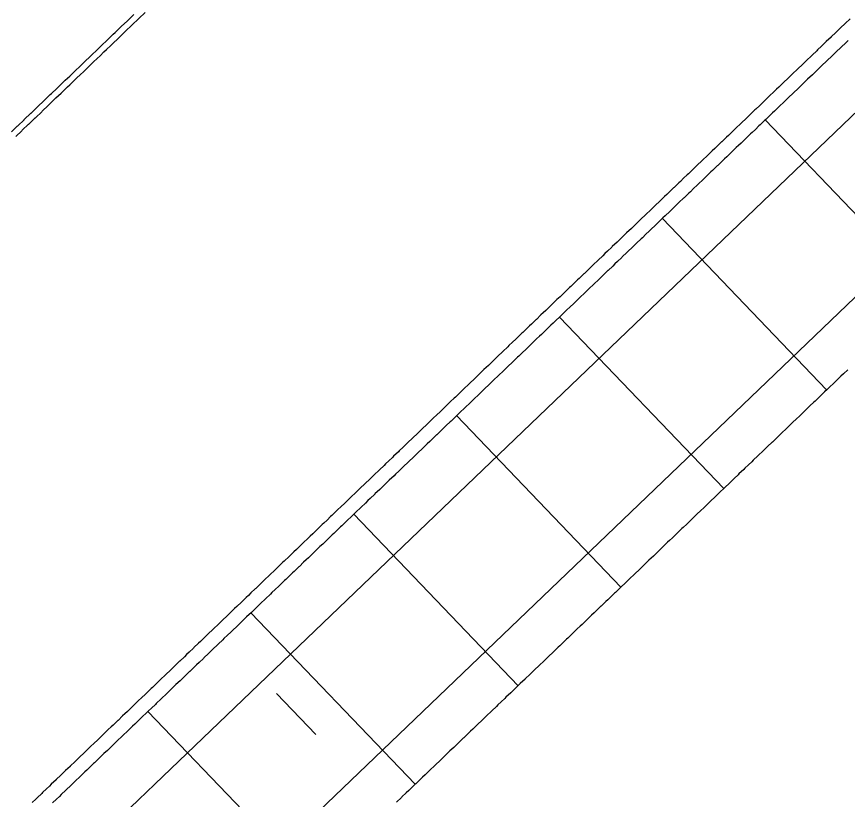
# Model space of a CAD drawing. Extents: x 2145147 to 2158018, y 137519 to 148068.
# Drawn here: x 2150201 to 2150288.4, y 143665.3 to 143747.7 of the extents above; entities that cross this region are included whole.
import ezdxf

# ---------------------------------------------------------------- set-up
doc = ezdxf.new("R2010")
doc.units = 0
for name, color, linetype in [('PR_Align_Ramp_F', 7, 'Continuous'), ('PR_Joint_Contraction', 7, 'Continuous'), ('PR_Joint_Long', 7, 'Continuous'), ('PR_Phasing_Pavement_1', 7, 'Continuous'), ('PR_Road_Concrete', 7, 'Continuous')]:
    doc.layers.add(name, color=color, linetype=linetype)

msp = doc.modelspace()

# ---------------------------------------------------------------- linework, layer by layer
at = {"layer": 'PR_Align_Ramp_F'}
msp.add_lwpolyline([(2150232.506, 143672.152), (2150228.354, 143676.484)], dxfattribs=at)
at = {"layer": 'PR_Joint_Contraction'}
for p, q in [((2150297.097, 143718.816), (2150279.799, 143736.866)), ((2150286.267, 143708.438), (2150268.969, 143726.487)), ((2150275.437, 143698.059), (2150258.14, 143716.109)), ((2150264.607, 143687.681), (2150247.31, 143705.73)), ((2150253.777, 143677.302), (2150236.48, 143695.352)), ((2150242.948, 143666.923), (2150225.65, 143684.973)), ((2150232.118, 143656.545), (2150214.82, 143674.595))]:
    msp.add_line(p, q, dxfattribs=at)
at = {"layer": 'PR_Joint_Long'}
for points in [[(2150341.045, 143787.249), (2149920.61, 143384.335)], [(2150350.733, 143777.143), (2149930.295, 143374.225)]]:
    msp.add_lwpolyline(points, dxfattribs=at)
at = {"layer": 'PR_Phasing_Pavement_1'}
for points in [[(2150200.44, 143735.593), (2150201.066, 143736.194), (2150201.123, 143736.248), (2150201.788, 143736.885), (2150201.806, 143736.902), (2150202.488, 143737.556), (2150202.51, 143737.577), (2150203.171, 143738.21), (2150203.232, 143738.269), (2150203.854, 143738.865), (2150203.954, 143738.961), (2150204.536, 143739.519), (2150204.676, 143739.653), (2150205.219, 143740.173), (2150205.398, 143740.345), (2150205.902, 143740.828), (2150206.12, 143741.037), (2150206.585, 143741.482), (2150206.842, 143741.729), (2150207.267, 143742.136), (2150207.564, 143742.421), (2150207.95, 143742.79), (2150208.286, 143743.113), (2150208.633, 143743.445), (2150209.008, 143743.804), (2150209.316, 143744.099), (2150209.73, 143744.496), (2150209.998, 143744.753), (2150210.452, 143745.188), (2150210.681, 143745.407), (2150211.174, 143745.88), (2150211.364, 143746.062), (2150211.896, 143746.572), (2150212.047, 143746.716), (2150212.618, 143747.264), (2150212.729, 143747.37), (2150213.34, 143747.956)], [(2150200.902, 143735.111), (2150201.528, 143735.712), (2150201.585, 143735.765), (2150202.25, 143736.403), (2150202.267, 143736.42), (2150202.95, 143737.074), (2150202.972, 143737.095), (2150203.633, 143737.728), (2150203.694, 143737.787), (2150204.316, 143738.383), (2150204.416, 143738.479), (2150204.998, 143739.037), (2150205.138, 143739.171), (2150205.681, 143739.691), (2150205.86, 143739.863), (2150206.364, 143740.345), (2150206.582, 143740.555), (2150207.047, 143741), (2150207.304, 143741.247), (2150207.729, 143741.654), (2150208.026, 143741.939), (2150208.412, 143742.308), (2150208.748, 143742.631), (2150209.095, 143742.963), (2150209.47, 143743.322), (2150209.778, 143743.617), (2150210.192, 143744.014), (2150210.46, 143744.271), (2150210.914, 143744.706), (2150211.143, 143744.925), (2150211.636, 143745.398), (2150211.826, 143745.58), (2150212.358, 143746.09), (2150212.508, 143746.234), (2150213.08, 143746.782), (2150213.191, 143746.888), (2150213.802, 143747.474), (2150213.874, 143747.543), (2150214.524, 143748.166)]]:
    msp.add_lwpolyline(points, dxfattribs=at)
at = {"layer": 'PR_Road_Concrete'}
for points in [[(2150288.728, 143747.505), (2150288.228, 143747.026), (2150288.202, 143747.001), (2150287.727, 143746.546), (2150287.48, 143746.309), (2150287.227, 143746.066), (2150286.758, 143745.617), (2150286.726, 143745.587), (2150286.226, 143745.107), (2150286.036, 143744.925), (2150285.725, 143744.627), (2150285.314, 143744.233), (2150285.225, 143744.148), (2150284.724, 143743.668), (2150284.592, 143743.541), (2150284.224, 143743.188), (2150283.87, 143742.849), (2150283.723, 143742.709), (2150283.223, 143742.229), (2150283.148, 143742.157), (2150282.722, 143741.749), (2150282.426, 143741.466), (2150282.222, 143741.27), (2150281.721, 143740.79), (2150281.704, 143740.774), (2150281.221, 143740.31), (2150280.982, 143740.082), (2150280.72, 143739.831), (2150280.26, 143739.39), (2150280.22, 143739.351), (2150279.719, 143738.871), (2150279.538, 143738.698), (2150279.219, 143738.392), (2150278.816, 143738.006), (2150278.718, 143737.912), (2150278.218, 143737.432), (2150278.094, 143737.314), (2150277.717, 143736.953), (2150277.372, 143736.622), (2150277.217, 143736.473), (2150276.716, 143735.993), (2150276.65, 143735.93), (2150276.216, 143735.514), (2150275.928, 143735.238), (2150275.715, 143735.034), (2150275.214, 143734.554), (2150275.206, 143734.547), (2150274.714, 143734.075), (2150274.484, 143733.855), (2150274.213, 143733.595), (2150273.762, 143733.163), (2150273.713, 143733.115), (2150273.212, 143732.636), (2150273.04, 143732.471), (2150272.712, 143732.156), (2150272.318, 143731.779), (2150272.211, 143731.677), (2150271.711, 143731.197), (2150271.596, 143731.087), (2150271.21, 143730.717), (2150270.874, 143730.395), (2150270.71, 143730.238), (2150270.209, 143729.758), (2150270.152, 143729.703), (2150269.709, 143729.278), (2150269.43, 143729.011), (2150269.208, 143728.799), (2150268.708, 143728.319), (2150268.708, 143728.319), (2150268.207, 143727.839), (2150267.986, 143727.627), (2150267.707, 143727.36), (2150267.264, 143726.936), (2150267.206, 143726.88), (2150266.706, 143726.4), (2150266.542, 143726.244), (2150266.205, 143725.921), (2150265.82, 143725.552), (2150265.705, 143725.441), (2150265.204, 143724.961), (2150265.098, 143724.86), (2150264.704, 143724.482), (2150264.376, 143724.168), (2150264.203, 143724.002), (2150263.703, 143723.522), (2150263.654, 143723.476), (2150263.202, 143723.043), (2150262.932, 143722.784), (2150262.702, 143722.563), (2150262.21, 143722.092), (2150262.201, 143722.083), (2150261.701, 143721.604), (2150261.488, 143721.4), (2150261.2, 143721.124), (2150260.766, 143720.708), (2150260.7, 143720.644), (2150260.199, 143720.165), (2150260.044, 143720.017), (2150259.699, 143719.685), (2150259.322, 143719.325), (2150259.198, 143719.205), (2150258.698, 143718.726), (2150258.6, 143718.633), (2150258.197, 143718.246), (2150257.878, 143717.941), (2150257.697, 143717.767), (2150257.196, 143717.287), (2150257.156, 143717.249), (2150256.696, 143716.807), (2150256.434, 143716.557), (2150256.195, 143716.328), (2150255.712, 143715.865), (2150255.694, 143715.848), (2150255.194, 143715.368), (2150254.99, 143715.173), (2150254.693, 143714.889), (2150254.268, 143714.481), (2150254.193, 143714.409), (2150253.692, 143713.929), (2150253.546, 143713.789), (2150253.192, 143713.45), (2150252.824, 143713.098), (2150252.691, 143712.97), (2150252.191, 143712.49), (2150252.103, 143712.406), (2150251.69, 143712.011), (2150251.381, 143711.714), (2150251.19, 143711.531), (2150250.689, 143711.051), (2150250.659, 143711.022), (2150250.189, 143710.572), (2150249.937, 143710.33), (2150249.688, 143710.092), (2150249.215, 143709.638), (2150249.188, 143709.612), (2150248.687, 143709.133), (2150248.493, 143708.946), (2150248.187, 143708.653), (2150247.771, 143708.254), (2150247.686, 143708.173), (2150247.186, 143707.694), (2150247.049, 143707.562), (2150246.685, 143707.214), (2150246.327, 143706.87), (2150246.185, 143706.734), (2150245.684, 143706.255), (2150245.605, 143706.178), (2150245.184, 143705.775), (2150244.883, 143705.487), (2150244.683, 143705.295), (2150244.183, 143704.816), (2150244.161, 143704.795), (2150243.682, 143704.336), (2150243.439, 143704.103), (2150243.182, 143703.857), (2150242.717, 143703.411), (2150242.681, 143703.377), (2150242.181, 143702.897), (2150241.995, 143702.719), (2150241.68, 143702.418), (2150241.273, 143702.027), (2150241.18, 143701.938), (2150240.679, 143701.458), (2150240.551, 143701.335), (2150240.179, 143700.979), (2150239.829, 143700.643), (2150239.678, 143700.499), (2150239.178, 143700.019), (2150239.107, 143699.951), (2150238.677, 143699.54), (2150238.385, 143699.259), (2150238.177, 143699.06), (2150237.676, 143698.58), (2150237.663, 143698.568), (2150237.175, 143698.101), (2150236.941, 143697.876), (2150236.675, 143697.621), (2150236.219, 143697.184), (2150236.174, 143697.141), (2150235.674, 143696.662), (2150235.497, 143696.492), (2150235.173, 143696.182), (2150234.775, 143695.8), (2150234.673, 143695.702), (2150234.172, 143695.223), (2150234.053, 143695.108), (2150233.672, 143694.743), (2150233.331, 143694.416), (2150233.171, 143694.263), (2150232.671, 143693.784), (2150232.609, 143693.724), (2150232.17, 143693.304), (2150231.887, 143693.032), (2150231.67, 143692.824), (2150231.169, 143692.345), (2150231.165, 143692.34), (2150230.669, 143691.865), (2150230.443, 143691.649), (2150230.168, 143691.385), (2150229.721, 143690.957), (2150229.668, 143690.906), (2150229.167, 143690.426), (2150228.999, 143690.265), (2150228.667, 143689.947), (2150228.277, 143689.573), (2150228.166, 143689.467), (2150227.666, 143688.987), (2150227.555, 143688.881), (2150227.165, 143688.508), (2150226.833, 143688.189), (2150226.665, 143688.028), (2150226.164, 143687.548), (2150226.111, 143687.497), (2150225.664, 143687.069), (2150225.389, 143686.805), (2150225.163, 143686.589), (2150224.667, 143686.113), (2150224.663, 143686.109), (2150224.162, 143685.63), (2150223.945, 143685.421), (2150223.662, 143685.15), (2150223.223, 143684.729), (2150223.161, 143684.67), (2150222.661, 143684.191), (2150222.501, 143684.038), (2150222.16, 143683.711), (2150221.779, 143683.346), (2150221.66, 143683.231), (2150221.159, 143682.752), (2150221.057, 143682.654), (2150220.659, 143682.272), (2150220.335, 143681.962), (2150220.158, 143681.792), (2150219.658, 143681.313), (2150219.613, 143681.27), (2150219.157, 143680.833), (2150218.891, 143680.578), (2150218.656, 143680.353), (2150218.169, 143679.886), (2150218.156, 143679.874), (2150217.655, 143679.394), (2150217.447, 143679.194), (2150217.155, 143678.914), (2150216.725, 143678.502), (2150216.654, 143678.435), (2150216.154, 143677.955), (2150216.003, 143677.81), (2150215.653, 143677.475), (2150215.281, 143677.119), (2150215.153, 143676.996), (2150214.652, 143676.516), (2150214.559, 143676.427), (2150214.152, 143676.036), (2150213.837, 143675.735), (2150213.651, 143675.557), (2150213.151, 143675.077), (2150213.115, 143675.043), (2150212.65, 143674.598), (2150212.393, 143674.351), (2150212.15, 143674.118), (2150211.671, 143673.659), (2150211.649, 143673.638), (2150211.149, 143673.159), (2150210.949, 143672.967), (2150210.648, 143672.679), (2150210.227, 143672.275), (2150210.148, 143672.199), (2150209.647, 143671.72), (2150209.505, 143671.583), (2150209.147, 143671.24), (2150208.783, 143670.891), (2150208.646, 143670.76), (2150208.146, 143670.281), (2150208.061, 143670.2), (2150207.645, 143669.801), (2150207.339, 143669.508), (2150207.145, 143669.321), (2150206.644, 143668.842), (2150206.617, 143668.816), (2150206.144, 143668.362), (2150205.895, 143668.124), (2150205.643, 143667.882), (2150205.173, 143667.432), (2150205.143, 143667.403), (2150204.642, 143666.923), (2150204.451, 143666.74), (2150204.142, 143666.443), (2150203.729, 143666.048), (2150203.641, 143665.964), (2150203.141, 143665.484), (2150203.007, 143665.356), (2150202.64, 143665.004)], [(2150288.523, 143745.221), (2150288.269, 143744.978), (2150287.801, 143744.529), (2150287.769, 143744.499), (2150287.268, 143744.019), (2150287.079, 143743.837), (2150286.768, 143743.539), (2150286.357, 143743.145), (2150286.267, 143743.06), (2150285.767, 143742.58), (2150285.635, 143742.453), (2150285.266, 143742.1), (2150284.913, 143741.762), (2150284.766, 143741.621), (2150284.265, 143741.141), (2150284.191, 143741.07), (2150283.765, 143740.661), (2150283.469, 143740.378), (2150283.264, 143740.182), (2150282.764, 143739.702), (2150282.747, 143739.686), (2150282.263, 143739.223), (2150282.025, 143738.994), (2150281.763, 143738.743), (2150281.303, 143738.302), (2150281.262, 143738.263), (2150280.762, 143737.784), (2150280.581, 143737.61), (2150280.261, 143737.304), (2150279.859, 143736.918), (2150279.761, 143736.824), (2150279.26, 143736.345), (2150279.137, 143736.226), (2150278.76, 143735.865), (2150278.415, 143735.534), (2150278.259, 143735.385), (2150277.759, 143734.906), (2150277.693, 143734.843), (2150277.258, 143734.426), (2150276.971, 143734.151), (2150276.757, 143733.946), (2150276.257, 143733.467), (2150276.249, 143733.459), (2150275.756, 143732.987), (2150275.527, 143732.767), (2150275.256, 143732.507), (2150274.805, 143732.075), (2150274.755, 143732.028), (2150274.255, 143731.548), (2150274.083, 143731.383), (2150273.754, 143731.068), (2150273.361, 143730.691), (2150273.254, 143730.589), (2150272.753, 143730.109), (2150272.639, 143729.999), (2150272.253, 143729.629), (2150271.917, 143729.307), (2150271.752, 143729.15), (2150271.252, 143728.67), (2150271.195, 143728.615), (2150270.751, 143728.19), (2150270.473, 143727.923), (2150270.251, 143727.711), (2150269.751, 143727.232), (2150269.75, 143727.231), (2150269.25, 143726.751), (2150269.029, 143726.54), (2150268.749, 143726.272), (2150268.307, 143725.848), (2150268.249, 143725.792), (2150267.748, 143725.313), (2150267.585, 143725.156), (2150267.248, 143724.833), (2150266.863, 143724.464), (2150266.747, 143724.353), (2150266.247, 143723.874), (2150266.141, 143723.772), (2150265.746, 143723.394), (2150265.419, 143723.08), (2150265.246, 143722.914), (2150264.745, 143722.435), (2150264.697, 143722.388), (2150264.245, 143721.955), (2150263.975, 143721.696), (2150263.744, 143721.475), (2150263.253, 143721.004), (2150263.244, 143720.996), (2150262.743, 143720.516), (2150262.531, 143720.313), (2150262.243, 143720.036), (2150261.809, 143719.621), (2150261.742, 143719.557), (2150261.242, 143719.077), (2150261.087, 143718.929), (2150260.741, 143718.597), (2150260.365, 143718.237), (2150260.241, 143718.118), (2150259.74, 143717.638), (2150259.643, 143717.545), (2150259.24, 143717.158), (2150258.921, 143716.853), (2150258.739, 143716.679), (2150258.238, 143716.199), (2150258.199, 143716.161), (2150257.738, 143715.719), (2150257.477, 143715.469), (2150257.237, 143715.24), (2150256.755, 143714.777), (2150256.737, 143714.76), (2150256.236, 143714.28), (2150256.033, 143714.085), (2150255.736, 143713.801), (2150255.311, 143713.394), (2150255.235, 143713.321), (2150254.735, 143712.841), (2150254.589, 143712.702), (2150254.234, 143712.362), (2150253.867, 143712.01), (2150253.734, 143711.882), (2150253.233, 143711.403), (2150253.145, 143711.318), (2150252.733, 143710.923), (2150252.423, 143710.626), (2150252.232, 143710.443), (2150251.732, 143709.964), (2150251.701, 143709.934), (2150251.231, 143709.484), (2150250.979, 143709.242), (2150250.731, 143709.004), (2150250.257, 143708.55), (2150250.23, 143708.525), (2150249.73, 143708.045), (2150249.535, 143707.858), (2150249.229, 143707.565), (2150248.813, 143707.166), (2150248.729, 143707.086), (2150248.228, 143706.606), (2150248.091, 143706.474), (2150247.728, 143706.126), (2150247.369, 143705.783), (2150247.227, 143705.647), (2150246.727, 143705.167), (2150246.647, 143705.091), (2150246.226, 143704.687), (2150245.925, 143704.399), (2150245.726, 143704.208), (2150245.225, 143703.728), (2150245.203, 143703.707), (2150244.725, 143703.248), (2150244.481, 143703.015), (2150244.224, 143702.769), (2150243.759, 143702.323), (2150243.724, 143702.289), (2150243.223, 143701.809), (2150243.037, 143701.631), (2150242.723, 143701.33), (2150242.315, 143700.939), (2150242.222, 143700.85), (2150241.722, 143700.37), (2150241.593, 143700.247), (2150241.221, 143699.891), (2150240.871, 143699.555), (2150240.721, 143699.411), (2150240.22, 143698.931), (2150240.149, 143698.864), (2150239.719, 143698.452), (2150239.427, 143698.172), (2150239.219, 143697.972), (2150238.718, 143697.493), (2150238.705, 143697.48), (2150238.218, 143697.013), (2150237.983, 143696.788), (2150237.717, 143696.533), (2150237.261, 143696.096), (2150237.217, 143696.054), (2150236.716, 143695.574), (2150236.539, 143695.404), (2150236.216, 143695.094), (2150235.817, 143694.712), (2150235.715, 143694.615), (2150235.215, 143694.135), (2150235.095, 143694.02), (2150234.714, 143693.655), (2150234.373, 143693.328), (2150234.214, 143693.176), (2150233.713, 143692.696), (2150233.651, 143692.636), (2150233.213, 143692.216), (2150232.929, 143691.945), (2150232.712, 143691.737), (2150232.212, 143691.257), (2150232.207, 143691.253), (2150231.711, 143690.777), (2150231.485, 143690.561), (2150231.211, 143690.298), (2150230.763, 143689.869), (2150230.71, 143689.818), (2150230.21, 143689.338), (2150230.041, 143689.177), (2150229.709, 143688.859), (2150229.319, 143688.485), (2150229.209, 143688.379), (2150228.708, 143687.899), (2150228.597, 143687.793), (2150228.208, 143687.42), (2150227.875, 143687.101), (2150227.707, 143686.94), (2150227.207, 143686.46), (2150227.153, 143686.409), (2150226.706, 143685.981), (2150226.431, 143685.717), (2150226.206, 143685.501), (2150225.709, 143685.026), (2150225.705, 143685.021), (2150225.205, 143684.542), (2150224.987, 143684.334), (2150224.704, 143684.062), (2150224.265, 143683.642), (2150224.204, 143683.582), (2150223.703, 143683.103), (2150223.543, 143682.95), (2150223.203, 143682.623), (2150222.821, 143682.258), (2150222.702, 143682.144), (2150222.202, 143681.664), (2150222.099, 143681.566), (2150221.701, 143681.184), (2150221.377, 143680.874), (2150221.2, 143680.705), (2150220.7, 143680.225), (2150220.655, 143680.182), (2150220.199, 143679.745), (2150219.933, 143679.49), (2150219.699, 143679.266), (2150219.211, 143678.798), (2150219.198, 143678.786), (2150218.698, 143678.306), (2150218.489, 143678.106), (2150218.197, 143677.827), (2150217.767, 143677.415), (2150217.697, 143677.347), (2150217.196, 143676.867), (2150217.045, 143676.723), (2150216.696, 143676.388), (2150216.323, 143676.031), (2150216.195, 143675.908), (2150215.695, 143675.428), (2150215.601, 143675.339), (2150215.194, 143674.949), (2150214.879, 143674.647), (2150214.694, 143674.469), (2150214.193, 143673.989), (2150214.157, 143673.955), (2150213.693, 143673.51), (2150213.436, 143673.263), (2150213.192, 143673.03), (2150212.714, 143672.571), (2150212.692, 143672.55), (2150212.191, 143672.071), (2150211.992, 143671.879), (2150211.691, 143671.591), (2150211.27, 143671.187), (2150211.19, 143671.111), (2150210.69, 143670.632), (2150210.548, 143670.496), (2150210.189, 143670.152), (2150209.826, 143669.804), (2150209.689, 143669.672), (2150209.188, 143669.193), (2150209.104, 143669.112), (2150208.688, 143668.713), (2150208.382, 143668.42), (2150208.187, 143668.234), (2150207.687, 143667.754), (2150207.66, 143667.728), (2150207.186, 143667.274), (2150206.938, 143667.036), (2150206.686, 143666.795), (2150206.216, 143666.344), (2150206.185, 143666.315), (2150205.685, 143665.835), (2150205.494, 143665.652), (2150205.184, 143665.356), (2150204.772, 143664.96)], [(2150288.49, 143710.568), (2150288.047, 143710.143), (2150287.768, 143709.876), (2150287.546, 143709.663), (2150287.046, 143709.184), (2150287.046, 143709.184), (2150286.545, 143708.704), (2150286.324, 143708.492), (2150286.045, 143708.224), (2150285.602, 143707.8), (2150285.544, 143707.745), (2150285.044, 143707.265), (2150284.88, 143707.109), (2150284.543, 143706.786), (2150284.158, 143706.417), (2150284.042, 143706.306), (2150283.542, 143705.826), (2150283.436, 143705.725), (2150283.041, 143705.347), (2150282.714, 143705.033), (2150282.541, 143704.867), (2150282.04, 143704.387), (2150281.992, 143704.341), (2150281.54, 143703.908), (2150281.27, 143703.649), (2150281.039, 143703.428), (2150280.548, 143702.957), (2150280.539, 143702.948), (2150280.038, 143702.469), (2150279.826, 143702.265), (2150279.538, 143701.989), (2150279.104, 143701.573), (2150279.037, 143701.509), (2150278.537, 143701.03), (2150278.382, 143700.881), (2150278.036, 143700.55), (2150277.66, 143700.189), (2150277.536, 143700.07), (2150277.035, 143699.591), (2150276.938, 143699.498), (2150276.535, 143699.111), (2150276.216, 143698.806), (2150276.034, 143698.631), (2150275.534, 143698.152), (2150275.494, 143698.114), (2150275.033, 143697.672), (2150274.772, 143697.422), (2150274.533, 143697.192), (2150274.05, 143696.73), (2150274.032, 143696.713), (2150273.532, 143696.233), (2150273.328, 143696.038), (2150273.031, 143695.753), (2150272.606, 143695.346), (2150272.531, 143695.274), (2150272.03, 143694.794), (2150271.884, 143694.654), (2150271.53, 143694.314), (2150271.162, 143693.962), (2150271.029, 143693.835), (2150270.529, 143693.355), (2150270.44, 143693.27), (2150270.028, 143692.875), (2150269.718, 143692.579), (2150269.528, 143692.396), (2150269.027, 143691.916), (2150268.996, 143691.887), (2150268.527, 143691.437), (2150268.274, 143691.195), (2150268.026, 143690.957), (2150267.552, 143690.503), (2150267.526, 143690.477), (2150267.025, 143689.998), (2150266.83, 143689.811), (2150266.525, 143689.518), (2150266.108, 143689.119), (2150266.024, 143689.038), (2150265.523, 143688.559), (2150265.386, 143688.427), (2150265.023, 143688.079), (2150264.664, 143687.735), (2150264.522, 143687.599), (2150264.022, 143687.12), (2150263.942, 143687.043), (2150263.521, 143686.64), (2150263.22, 143686.351), (2150263.021, 143686.16), (2150262.52, 143685.681), (2150262.498, 143685.66), (2150262.02, 143685.201), (2150261.776, 143684.968), (2150261.519, 143684.721), (2150261.054, 143684.276), (2150261.019, 143684.242), (2150260.518, 143683.762), (2150260.332, 143683.584), (2150260.018, 143683.282), (2150259.61, 143682.892), (2150259.517, 143682.803), (2150259.017, 143682.323), (2150258.888, 143682.2), (2150258.516, 143681.843), (2150258.166, 143681.508), (2150258.016, 143681.364), (2150257.515, 143680.884), (2150257.444, 143680.816), (2150257.015, 143680.404), (2150256.722, 143680.124), (2150256.514, 143679.925), (2150256.014, 143679.445), (2150256, 143679.432), (2150255.513, 143678.965), (2150255.278, 143678.74), (2150255.013, 143678.486), (2150254.556, 143678.049), (2150254.512, 143678.006), (2150254.012, 143677.527), (2150253.834, 143677.357), (2150253.511, 143677.047), (2150253.112, 143676.665), (2150253.011, 143676.567), (2150252.51, 143676.088), (2150252.39, 143675.973), (2150252.01, 143675.608), (2150251.668, 143675.281), (2150251.509, 143675.128), (2150251.009, 143674.649), (2150250.947, 143674.589), (2150250.508, 143674.169), (2150250.225, 143673.897), (2150250.008, 143673.689), (2150249.507, 143673.21), (2150249.503, 143673.205), (2150249.007, 143672.73), (2150248.781, 143672.513), (2150248.506, 143672.25), (2150248.059, 143671.821), (2150248.006, 143671.771), (2150247.505, 143671.291), (2150247.337, 143671.13), (2150247.004, 143670.811), (2150246.615, 143670.438), (2150246.504, 143670.332), (2150246.003, 143669.852), (2150245.893, 143669.746), (2150245.503, 143669.372), (2150245.171, 143669.054), (2150245.002, 143668.893), (2150244.502, 143668.413), (2150244.449, 143668.362), (2150244.001, 143667.933), (2150243.727, 143667.67), (2150243.501, 143667.454), (2150243.005, 143666.978), (2150243, 143666.974), (2150242.5, 143666.494), (2150242.283, 143666.286), (2150241.999, 143666.015), (2150241.561, 143665.594), (2150241.499, 143665.535), (2150240.998, 143665.055)]]:
    msp.add_lwpolyline(points, dxfattribs=at)

doc.saveas('drawing.dxf')
